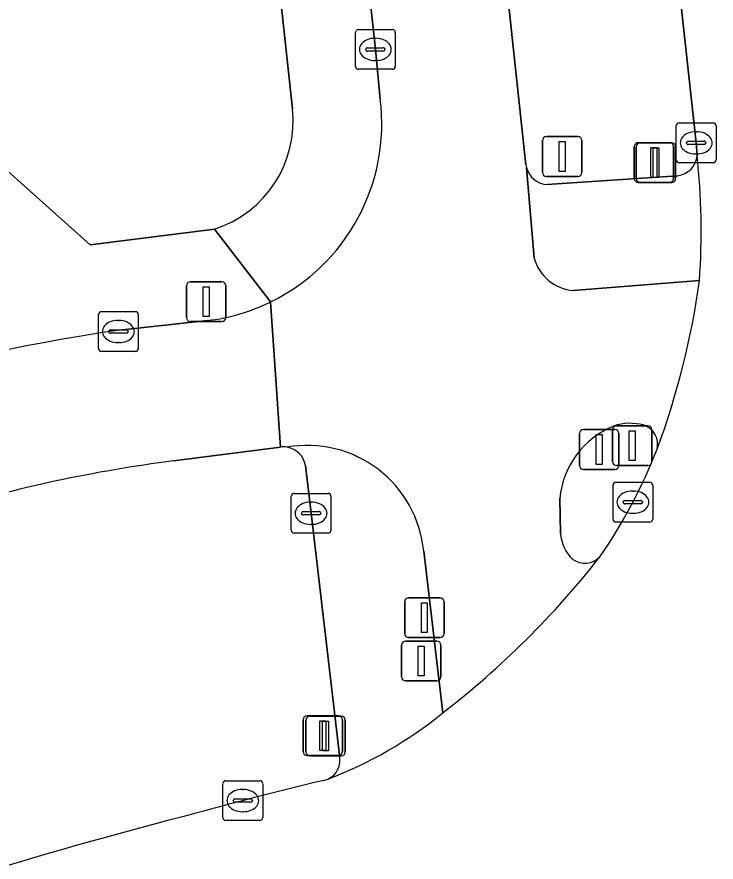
# Model space of a CAD drawing. Extents: x 160023 to 161302, y 384750 to 385707.
# Drawn here: x 161244.01 to 161261.6, y 384896.14 to 384917.4 of the extents above; entities that cross this region are included whole.
import ezdxf

# ---------------------------------------------------------------- set-up
doc = ezdxf.new("R2010")
doc.units = 0
for name, color, linetype in [('IMGEO_Berm_groen', 7, 'Continuous'), ('IMGEO_Drukknoppaal', 7, 'Continuous'), ('IMGEO_Fietspad_gesloten', 7, 'Continuous'), ('IMGEO_Kolk', 7, 'Continuous'), ('IMGEO_Lichtmast', 7, 'Continuous'), ('IMGEO_Rijbaan_regionaal_gesloten', 7, 'Continuous'), ('IMGEO_Verkeersbordpaal', 7, 'Continuous'), ('IMGEO_Verkeerseiland_gesloten', 7, 'Continuous'), ('IMGEO_Verkeersregelinstallatiepaal', 7, 'Continuous'), ('IMGEO_Voetpad_open', 7, 'Continuous')]:
    doc.layers.add(name, color=color, linetype=linetype)

msp = doc.modelspace()

# ---------------------------------------------------------------- linework, layer by layer
at = {"layer": 'IMGEO_Berm_groen'}
for points in [[(161261.124, 384913.92), (161261.101, 384914.228), (161259.41, 384929.689), (161257.423, 384948.061), (161255.011, 384970.36), (161252.733, 384991.645)], [(161249.235, 384984.085), (161249.568, 384980.911), (161254.148, 384938.53), (161256.818, 384913.677)], [(161250.942, 384915.082), (161249.124, 384931.872)], [(161244.129, 384924.974), (161238.382, 384918.346), (161245.858, 384911.666), (161248.981, 384912.062)], [(161257.354, 384913.182), (161260.63, 384913.401)], [(161250.647, 384906.579), (161247.951, 384906.231)], [(161252.125, 384898.83), (161251.413, 384904.915), (161251.269, 384906.117)]]:
    msp.add_lwpolyline(points, dxfattribs=at)
for centre, radius, start, end in [((161248.119, 384914.768), 2.84, 287.6605, 6.3452), ((161260.568, 384913.955), 0.557, 276.3978, 356.4296), ((161257.282, 384913.731), 0.467, 186.6113, 196.0086), ((161257.381, 384913.748), 0.567, 194.9695, 267.283), ((161250.72, 384906.063), 0.521, 79.8905, 98.0135), ((161250.721, 384906.028), 0.555, 9.2205, 80.6545), ((161252.539, 384870.461), 36.063, 97.3092, 106.8376), ((161251.619, 384898.706), 0.521, 294.0393, 13.751), ((161274.106, 384804.015), 96.803, 103.3612, 105.3297), ((161251.589, 384898.792), 0.612, 283.9201, 293.3113), ((161285.475, 384754.964), 147.128, 104.54954, 108.91553)]:
    msp.add_arc(centre, radius, start, end, dxfattribs=at)
at = {"layer": 'IMGEO_Drukknoppaal'}
for p, q in [((161258.265, 384907.018), (161259.055, 384907.018)), ((161259.055, 384907.018), (161258.265, 384907.018)), ((161258.165, 384906.118), (161258.165, 384906.918)), ((161258.165, 384906.918), (161258.165, 384906.118)), ((161259.155, 384906.918), (161259.155, 384906.118)), ((161259.155, 384906.118), (161259.155, 384906.918)), ((161259.055, 384906.018), (161258.265, 384906.018)), ((161258.265, 384906.018), (161259.055, 384906.018)), ((161253.867, 384902.791), (161254.657, 384902.791)), ((161254.657, 384902.791), (161253.867, 384902.791)), ((161253.767, 384901.891), (161253.767, 384902.691)), ((161253.767, 384902.691), (161253.767, 384901.891)), ((161254.757, 384902.691), (161254.757, 384901.891)), ((161254.757, 384901.891), (161254.757, 384902.691)), ((161254.657, 384901.791), (161253.867, 384901.791)), ((161253.867, 384901.791), (161254.657, 384901.791))]:
    msp.add_line(p, q, dxfattribs=at)
for points in [[(161258.585, 384906.893), (161258.735, 384906.893), (161258.735, 384906.143), (161258.585, 384906.143), (161258.585, 384906.893)], [(161254.187, 384902.666), (161254.337, 384902.666), (161254.337, 384901.916), (161254.187, 384901.916), (161254.187, 384902.666)]]:
    msp.add_lwpolyline(points, dxfattribs=at)
for centre, start, end in [((161258.265, 384906.918), 90, 180), ((161258.265, 384906.918), 90, 180), ((161259.055, 384906.918), 0, 90), ((161259.055, 384906.918), 360, 90), ((161258.265, 384906.118), 180, 270), ((161258.265, 384906.118), 180, 270), ((161259.055, 384906.118), 270, 0), ((161259.055, 384906.118), 270, 0), ((161253.867, 384902.691), 90, 180), ((161253.867, 384902.691), 90, 180), ((161254.657, 384902.691), 0, 90), ((161254.657, 384902.691), 360, 90), ((161253.867, 384901.891), 180, 270), ((161253.867, 384901.891), 180, 270), ((161254.657, 384901.891), 270, 0), ((161254.657, 384901.891), 270, 0)]:
    msp.add_arc(centre, 0.1, start, end, dxfattribs=at)
at = {"layer": 'IMGEO_Fietspad_gesloten'}
for points in [[(161245.592, 384985.791), (161246.077, 384980.82), (161251.473, 384930.978), (161253.03, 384916.578), (161253.153, 384915.329)], [(161256.818, 384913.677), (161254.148, 384938.53)], [(161257.025, 384911.337), (161256.833, 384913.602)], [(161261.183, 384910.764), (161258.007, 384910.517)], [(161247.951, 384906.231), (161250.647, 384906.579), (161250.389, 384910.227)], [(161250.389, 384910.227), (161250.647, 384906.579)], [(161248.806, 384909.762), (161246.59, 384909.52)], [(161257.689, 384904.405), (161257.669, 384905.283)], [(161254.245, 384903.959), (161254.727, 384899.896)]]:
    msp.add_lwpolyline(points, dxfattribs=at)
for centre, radius, start, end in [((161248.217, 384914.703), 4.975, 295.8822, 7.2247), ((161257.282, 384913.731), 0.467, 186.6113, 196.0086), ((161258.097, 384911.622), 1.109, 194.9066, 265.3676), ((161241.419, 384913.485), 19.951, 339.5822, 352.1609), ((161248.223, 384914.672), 4.945, 276.7661, 295.9738), ((161253.669, 384860.857), 49.175, 98.2766, 116.3077), ((161259.842, 384905.082), 2.182, 112.0437, 174.7213), ((161259.441, 384905.919), 1.258, 73.8846, 109.4014), ((161259.624, 384906.648), 0.508, 346.0237, 70.8499), ((161250.72, 384906.063), 0.521, 79.8905, 98.0135), ((161251.32, 384903.683), 2.938, 5.3938, 99.9852), ((161252.539, 384870.461), 36.063, 97.3092, 106.8376), ((161258.676, 384904.475), 0.99, 184.0518, 226.5798), ((161240.827, 384917.843), 22.701, 307.7584, 321.8487), ((161258.299, 384904.192), 0.531, 235.1699, 315.5521)]:
    msp.add_arc(centre, radius, start, end, dxfattribs=at)
at = {"layer": 'IMGEO_Kolk'}
for p, q in [((161252.529, 384916.152), (161252.529, 384917.004)), ((161252.604, 384917.078), (161253.456, 384917.078)), ((161253.53, 384917.004), (161253.53, 384916.152)), ((161253.017, 384916.858), (161253.042, 384916.858)), ((161252.788, 384916.572), (161252.788, 384916.584)), ((161252.831, 384916.621), (161253.229, 384916.621)), ((161253.272, 384916.584), (161253.272, 384916.572)), ((161253.226, 384916.535), (161252.828, 384916.535)), ((161253.04, 384916.298), (161253.015, 384916.298)), ((161253.456, 384916.078), (161252.604, 384916.078)), ((161260.6, 384913.802), (161260.6, 384914.654)), ((161260.675, 384914.728), (161261.527, 384914.728)), ((161261.601, 384914.654), (161261.601, 384913.802)), ((161261.088, 384914.508), (161261.113, 384914.508)), ((161260.859, 384914.222), (161260.859, 384914.234)), ((161260.902, 384914.271), (161261.3, 384914.271)), ((161261.343, 384914.234), (161261.343, 384914.222)), ((161261.297, 384914.185), (161260.899, 384914.185)), ((161261.111, 384913.948), (161261.086, 384913.948)), ((161261.527, 384913.728), (161260.675, 384913.728)), ((161246.14, 384909.985), (161246.992, 384909.985)), ((161246.065, 384909.059), (161246.065, 384909.911)), ((161246.553, 384909.765), (161246.578, 384909.765)), ((161247.066, 384909.911), (161247.066, 384909.059)), ((161246.367, 384909.528), (161246.765, 384909.528)), ((161246.324, 384909.479), (161246.324, 384909.491)), ((161246.762, 384909.442), (161246.364, 384909.442)), ((161246.808, 384909.491), (161246.808, 384909.479)), ((161246.576, 384909.205), (161246.551, 384909.205)), ((161246.992, 384908.985), (161246.14, 384908.985)), ((161259.008, 384904.767), (161259.008, 384905.619)), ((161259.083, 384905.693), (161259.935, 384905.693)), ((161260.009, 384905.619), (161260.009, 384904.767)), ((161250.912, 384904.489), (161250.912, 384905.341)), ((161250.987, 384905.415), (161251.839, 384905.415)), ((161251.913, 384905.341), (161251.913, 384904.489)), ((161259.496, 384905.473), (161259.521, 384905.473)), ((161251.4, 384905.195), (161251.425, 384905.195)), ((161259.267, 384905.187), (161259.267, 384905.199)), ((161259.705, 384905.15), (161259.307, 384905.15)), ((161259.31, 384905.236), (161259.708, 384905.236)), ((161259.751, 384905.199), (161259.751, 384905.187)), ((161251.171, 384904.909), (161251.171, 384904.921)), ((161251.609, 384904.872), (161251.211, 384904.872)), ((161251.214, 384904.958), (161251.612, 384904.958)), ((161251.655, 384904.921), (161251.655, 384904.909)), ((161259.519, 384904.913), (161259.494, 384904.913)), ((161251.423, 384904.635), (161251.398, 384904.635)), ((161259.935, 384904.693), (161259.083, 384904.693)), ((161251.839, 384904.415), (161250.987, 384904.415)), ((161249.195, 384897.264), (161249.195, 384898.116)), ((161249.27, 384898.19), (161250.122, 384898.19)), ((161250.196, 384898.116), (161250.196, 384897.264)), ((161249.683, 384897.97), (161249.708, 384897.97)), ((161249.454, 384897.684), (161249.454, 384897.696)), ((161249.892, 384897.647), (161249.494, 384897.647)), ((161249.497, 384897.733), (161249.895, 384897.733)), ((161249.938, 384897.696), (161249.938, 384897.684)), ((161249.706, 384897.41), (161249.681, 384897.41)), ((161250.122, 384897.19), (161249.27, 384897.19))]:
    msp.add_line(p, q, dxfattribs=at)
for points in [[(161252.529, 384916.152), (161252.529, 384917.004)], [(161252.604, 384917.078), (161253.456, 384917.078)], [(161253.53, 384917.004), (161253.53, 384916.152)], [(161253.456, 384916.078), (161252.604, 384916.078)], [(161260.6, 384913.802), (161260.6, 384914.654)], [(161260.675, 384914.728), (161261.527, 384914.728)], [(161261.601, 384914.654), (161261.601, 384913.802)], [(161261.527, 384913.728), (161260.675, 384913.728)], [(161246.14, 384909.985), (161246.992, 384909.985)], [(161246.065, 384909.059), (161246.065, 384909.911)], [(161247.066, 384909.911), (161247.066, 384909.059)], [(161246.992, 384908.985), (161246.14, 384908.985)], [(161259.008, 384904.767), (161259.008, 384905.619)], [(161259.083, 384905.693), (161259.935, 384905.693)], [(161260.009, 384905.619), (161260.009, 384904.767)], [(161250.912, 384904.489), (161250.912, 384905.341)], [(161250.987, 384905.415), (161251.839, 384905.415)], [(161251.913, 384905.341), (161251.913, 384904.489)], [(161259.935, 384904.693), (161259.083, 384904.693)], [(161251.839, 384904.415), (161250.987, 384904.415)], [(161249.195, 384897.264), (161249.195, 384898.116)], [(161249.27, 384898.19), (161250.122, 384898.19)], [(161250.196, 384898.116), (161250.196, 384897.264)], [(161250.122, 384897.19), (161249.27, 384897.19)]]:
    msp.add_lwpolyline(points, dxfattribs=at)
for centre, radius, start, end in [((161252.606, 384917.002), 0.0765, 91.552, 178.448), ((161252.606, 384917.002), 0.0765, 91.552, 178.448), ((161253.454, 384917.002), 0.0765, 1.552, 88.448), ((161253.454, 384917.002), 0.0765, 1.552, 88.448), ((161252.828, 384916.581), 0.0403, 85.8775, 175.7526), ((161252.825, 384916.571), 0.0366, 178.938, 274.7102), ((161253.229, 384916.578), 0.043, 264.8664, 352.4533), ((161253.233, 384916.583), 0.0386, 1.7309, 96.639), ((161252.606, 384916.154), 0.0765, 181.552, 268.448), ((161252.606, 384916.154), 0.0765, 181.552, 268.448), ((161253.454, 384916.154), 0.0765, 271.552, 358.448), ((161253.454, 384916.154), 0.0765, 271.552, 358.448), ((161260.677, 384914.652), 0.0765, 91.552, 178.448), ((161260.677, 384914.652), 0.0765, 91.552, 178.448), ((161261.525, 384914.652), 0.0765, 1.552, 88.448), ((161261.525, 384914.652), 0.0765, 1.552, 88.448), ((161260.899, 384914.231), 0.0403, 85.8775, 175.7526), ((161260.896, 384914.221), 0.0366, 178.938, 274.7102), ((161261.3, 384914.228), 0.043, 264.8664, 352.4533), ((161261.304, 384914.233), 0.0386, 1.7309, 96.639), ((161260.677, 384913.804), 0.0765, 181.552, 268.448), ((161260.677, 384913.804), 0.0765, 181.552, 268.448), ((161261.525, 384913.804), 0.0765, 271.552, 358.448), ((161261.525, 384913.804), 0.0765, 271.552, 358.448), ((161246.142, 384909.909), 0.0765, 91.552, 178.448), ((161246.142, 384909.909), 0.0765, 91.552, 178.448), ((161246.99, 384909.909), 0.0765, 1.552, 88.448), ((161246.99, 384909.909), 0.0765, 1.552, 88.448), ((161246.364, 384909.488), 0.0403, 85.8775, 175.7526), ((161246.769, 384909.49), 0.0386, 1.7309, 96.639), ((161246.361, 384909.478), 0.0366, 178.938, 274.7102), ((161246.765, 384909.485), 0.043, 264.8664, 352.4533), ((161246.142, 384909.061), 0.0765, 181.552, 268.448), ((161246.142, 384909.061), 0.0765, 181.552, 268.448), ((161246.99, 384909.061), 0.0765, 271.552, 358.448), ((161246.99, 384909.061), 0.0765, 271.552, 358.448), ((161259.085, 384905.617), 0.0765, 91.552, 178.448), ((161259.085, 384905.617), 0.0765, 91.552, 178.448), ((161259.933, 384905.617), 0.0765, 1.552, 88.448), ((161259.933, 384905.617), 0.0765, 1.552, 88.448), ((161250.989, 384905.339), 0.0765, 91.552, 178.448), ((161250.989, 384905.339), 0.0765, 91.552, 178.448), ((161251.837, 384905.339), 0.0765, 1.552, 88.448), ((161251.837, 384905.339), 0.0765, 1.552, 88.448), ((161259.307, 384905.196), 0.0403, 85.8775, 175.7526), ((161259.304, 384905.186), 0.0366, 178.938, 274.7102), ((161259.708, 384905.193), 0.043, 264.8664, 352.4533), ((161259.712, 384905.198), 0.0386, 1.7309, 96.639), ((161251.211, 384904.918), 0.0403, 85.8775, 175.7526), ((161251.208, 384904.908), 0.0366, 178.938, 274.7102), ((161251.612, 384904.915), 0.043, 264.8664, 352.4533), ((161251.616, 384904.92), 0.0386, 1.7309, 96.639), ((161259.085, 384904.769), 0.0765, 181.552, 268.448), ((161259.085, 384904.769), 0.0765, 181.552, 268.448), ((161259.933, 384904.769), 0.0765, 271.552, 358.448), ((161259.933, 384904.769), 0.0765, 271.552, 358.448), ((161250.989, 384904.491), 0.0765, 181.552, 268.448), ((161250.989, 384904.491), 0.0765, 181.552, 268.448), ((161251.837, 384904.491), 0.0765, 271.552, 358.448), ((161251.837, 384904.491), 0.0765, 271.552, 358.448), ((161249.272, 384898.114), 0.0765, 91.552, 178.448), ((161249.272, 384898.114), 0.0765, 91.552, 178.448), ((161250.12, 384898.114), 0.0765, 1.552, 88.448), ((161250.12, 384898.114), 0.0765, 1.552, 88.448), ((161249.494, 384897.693), 0.0403, 85.8775, 175.7526), ((161249.491, 384897.683), 0.0366, 178.938, 274.7102), ((161249.895, 384897.69), 0.043, 264.8664, 352.4533), ((161249.899, 384897.695), 0.0386, 1.7309, 96.639), ((161249.272, 384897.266), 0.0765, 181.552, 268.448), ((161249.272, 384897.266), 0.0765, 181.552, 268.448), ((161250.12, 384897.266), 0.0765, 271.552, 358.448), ((161250.12, 384897.266), 0.0765, 271.552, 358.448)]:
    msp.add_arc(centre, radius, start, end, dxfattribs=at)
for centre, major_axis, ratio, start_param, end_param in [((161253.016, 384916.578), (-0.387, 0.002), 0.722429, 4.712389, 7.853982), ((161253.041, 384916.578), (-0.39, 0.002), 0.717154, 1.570796, 4.712389), ((161261.087, 384914.228), (-0.387, 0.002), 0.722429, 4.712389, 7.853982), ((161261.112, 384914.228), (-0.39, 0.002), 0.717154, 1.570796, 4.712389), ((161246.552, 384909.485), (-0.387, 0.002), 0.722429, 4.712389, 7.853982), ((161246.577, 384909.485), (-0.39, 0.002), 0.717154, 1.570796, 4.712389), ((161259.495, 384905.193), (-0.387, 0.002), 0.722429, 4.712389, 7.853982), ((161259.52, 384905.193), (-0.39, 0.002), 0.717154, 1.570796, 4.712389), ((161251.399, 384904.915), (-0.387, 0.002), 0.722429, 4.712389, 7.853982), ((161251.424, 384904.915), (-0.39, 0.002), 0.717154, 1.570796, 4.712389), ((161249.682, 384897.69), (-0.387, 0.002), 0.722429, 4.712389, 7.853982), ((161249.707, 384897.69), (-0.39, 0.002), 0.717154, 1.570796, 4.712389)]:
    msp.add_ellipse(centre, major_axis=major_axis, ratio=ratio, start_param=start_param, end_param=end_param, dxfattribs=at)
at = {"layer": 'IMGEO_Lichtmast'}
for p, q in [((161259.694, 384914.231), (161260.484, 384914.231)), ((161260.484, 384914.231), (161259.694, 384914.231)), ((161259.594, 384913.331), (161259.594, 384914.131)), ((161259.594, 384914.131), (161259.594, 384913.331)), ((161260.584, 384914.131), (161260.584, 384913.331)), ((161260.584, 384913.331), (161260.584, 384914.131)), ((161260.484, 384913.231), (161259.694, 384913.231)), ((161259.694, 384913.231), (161260.484, 384913.231)), ((161248.277, 384909.834), (161248.277, 384910.634)), ((161248.277, 384910.634), (161248.277, 384909.834)), ((161248.377, 384910.734), (161249.167, 384910.734)), ((161249.167, 384910.734), (161248.377, 384910.734)), ((161249.267, 384910.634), (161249.267, 384909.834)), ((161249.267, 384909.834), (161249.267, 384910.634)), ((161249.167, 384909.734), (161248.377, 384909.734)), ((161248.377, 384909.734), (161249.167, 384909.734)), ((161251.383, 384899.814), (161252.173, 384899.814)), ((161252.173, 384899.814), (161251.383, 384899.814)), ((161251.283, 384898.914), (161251.283, 384899.714)), ((161251.283, 384899.714), (161251.283, 384898.914)), ((161252.273, 384899.714), (161252.273, 384898.914)), ((161252.273, 384898.914), (161252.273, 384899.714)), ((161252.173, 384898.814), (161251.383, 384898.814)), ((161251.383, 384898.814), (161252.173, 384898.814))]:
    msp.add_line(p, q, dxfattribs=at)
for points in [[(161260.014, 384914.106), (161260.164, 384914.106), (161260.164, 384913.356), (161260.014, 384913.356), (161260.014, 384914.106)], [(161248.697, 384910.609), (161248.847, 384910.609), (161248.847, 384909.859), (161248.697, 384909.859), (161248.697, 384910.609)], [(161251.703, 384899.689), (161251.853, 384899.689), (161251.853, 384898.939), (161251.703, 384898.939), (161251.703, 384899.689)]]:
    msp.add_lwpolyline(points, dxfattribs=at)
for centre, start, end in [((161259.694, 384914.131), 90, 180), ((161259.694, 384914.131), 90, 180), ((161260.484, 384914.131), 0, 90), ((161260.484, 384914.131), 360, 90), ((161259.694, 384913.331), 180, 270), ((161259.694, 384913.331), 180, 270), ((161260.484, 384913.331), 270, 0), ((161260.484, 384913.331), 270, 0), ((161248.377, 384910.634), 90, 180), ((161248.377, 384910.634), 90, 180), ((161249.167, 384910.634), 0, 90), ((161249.167, 384910.634), 360, 90), ((161248.377, 384909.834), 180, 270), ((161248.377, 384909.834), 180, 270), ((161249.167, 384909.834), 270, 0), ((161249.167, 384909.834), 270, 0), ((161251.383, 384899.714), 90, 180), ((161251.383, 384899.714), 90, 180), ((161252.173, 384899.714), 0, 90), ((161252.173, 384899.714), 360, 90), ((161251.383, 384898.914), 180, 270), ((161251.383, 384898.914), 180, 270), ((161252.173, 384898.914), 270, 0), ((161252.173, 384898.914), 270, 0)]:
    msp.add_arc(centre, 0.1, start, end, dxfattribs=at)
at = {"layer": 'IMGEO_Rijbaan_regionaal_gesloten'}
msp.add_lwpolyline([(161252.606, 384992.853), (161252.733, 384991.645), (161255.011, 384970.36), (161257.423, 384948.061), (161259.41, 384929.689), (161261.101, 384914.228), (161261.124, 384913.92)], dxfattribs=at)
for centre, radius, start, end in [((161242.918, 384912.001), 18.307, 356.1254, 6.0166), ((161241.419, 384913.485), 19.951, 339.5822, 352.1609), ((161247.858, 384911.307), 13.158, 325.3194, 338.6897), ((161240.827, 384917.843), 22.701, 307.7584, 321.8487), ((161248.106, 384908.056), 10.508, 290.7636, 309.058), ((161274.106, 384804.015), 96.803, 103.3612, 105.3297), ((161251.589, 384898.792), 0.612, 283.9201, 293.3113), ((161285.475, 384754.964), 147.128, 104.54954, 108.91553)]:
    msp.add_arc(centre, radius, start, end, dxfattribs=at)
at = {"layer": 'IMGEO_Verkeersbordpaal'}
for p, q in [((161257.234, 384913.485), (161257.234, 384914.285)), ((161257.234, 384914.285), (161257.234, 384913.485)), ((161257.334, 384914.385), (161258.124, 384914.385)), ((161258.124, 384914.385), (161257.334, 384914.385)), ((161258.224, 384914.285), (161258.224, 384913.485)), ((161258.224, 384913.485), (161258.224, 384914.285)), ((161258.124, 384913.385), (161257.334, 384913.385)), ((161257.334, 384913.385), (161258.124, 384913.385))]:
    msp.add_line(p, q, dxfattribs=at)
msp.add_lwpolyline([(161257.654, 384914.26), (161257.804, 384914.26), (161257.804, 384913.51), (161257.654, 384913.51), (161257.654, 384914.26)], dxfattribs=at)
for centre, start, end in [((161257.334, 384914.285), 90, 180), ((161257.334, 384914.285), 90, 180), ((161258.124, 384914.285), 0, 90), ((161258.124, 384914.285), 360, 90), ((161257.334, 384913.485), 180, 270), ((161257.334, 384913.485), 180, 270), ((161258.124, 384913.485), 270, 0), ((161258.124, 384913.485), 270, 0)]:
    msp.add_arc(centre, 0.1, start, end, dxfattribs=at)
at = {"layer": 'IMGEO_Verkeerseiland_gesloten'}
msp.add_lwpolyline([(161257.669, 384905.283), (161257.689, 384904.405)], dxfattribs=at)
for centre, radius, start, end in [((161259.842, 384905.082), 2.182, 112.0437, 174.7213), ((161259.441, 384905.919), 1.258, 73.8846, 109.4014), ((161259.624, 384906.648), 0.508, 346.0237, 70.8499), ((161247.858, 384911.307), 13.158, 325.3194, 338.6897), ((161258.676, 384904.475), 0.99, 184.0518, 226.5798), ((161258.299, 384904.192), 0.531, 235.1699, 315.5521)]:
    msp.add_arc(centre, radius, start, end, dxfattribs=at)
at = {"layer": 'IMGEO_Verkeersregelinstallatiepaal'}
for p, q in [((161259.641, 384914.233), (161260.431, 384914.233)), ((161260.431, 384914.233), (161259.641, 384914.233)), ((161259.541, 384913.333), (161259.541, 384914.133)), ((161259.541, 384914.133), (161259.541, 384913.333)), ((161260.531, 384914.133), (161260.531, 384913.333)), ((161260.531, 384913.333), (161260.531, 384914.133)), ((161260.431, 384913.233), (161259.641, 384913.233)), ((161259.641, 384913.233), (161260.431, 384913.233)), ((161258.998, 384906.214), (161258.998, 384907.014)), ((161258.998, 384907.014), (161258.998, 384906.214)), ((161259.098, 384907.114), (161259.888, 384907.114)), ((161259.888, 384907.114), (161259.098, 384907.114)), ((161259.988, 384907.014), (161259.988, 384906.214)), ((161259.988, 384906.214), (161259.988, 384907.014)), ((161259.888, 384906.114), (161259.098, 384906.114)), ((161259.098, 384906.114), (161259.888, 384906.114)), ((161253.789, 384901.701), (161254.579, 384901.701)), ((161254.579, 384901.701), (161253.789, 384901.701)), ((161253.689, 384900.801), (161253.689, 384901.601)), ((161253.689, 384901.601), (161253.689, 384900.801)), ((161254.679, 384901.601), (161254.679, 384900.801)), ((161254.679, 384900.801), (161254.679, 384901.601)), ((161254.579, 384900.701), (161253.789, 384900.701)), ((161253.789, 384900.701), (161254.579, 384900.701)), ((161251.312, 384899.824), (161252.102, 384899.824)), ((161252.102, 384899.824), (161251.312, 384899.824)), ((161251.212, 384898.924), (161251.212, 384899.724)), ((161251.212, 384899.724), (161251.212, 384898.924)), ((161252.202, 384899.724), (161252.202, 384898.924)), ((161252.202, 384898.924), (161252.202, 384899.724)), ((161252.102, 384898.824), (161251.312, 384898.824)), ((161251.312, 384898.824), (161252.102, 384898.824))]:
    msp.add_line(p, q, dxfattribs=at)
for points in [[(161259.961, 384914.108), (161260.111, 384914.108), (161260.111, 384913.358), (161259.961, 384913.358), (161259.961, 384914.108)], [(161259.418, 384906.989), (161259.568, 384906.989), (161259.568, 384906.239), (161259.418, 384906.239), (161259.418, 384906.989)], [(161254.109, 384901.576), (161254.259, 384901.576), (161254.259, 384900.826), (161254.109, 384900.826), (161254.109, 384901.576)], [(161251.632, 384899.699), (161251.782, 384899.699), (161251.782, 384898.949), (161251.632, 384898.949), (161251.632, 384899.699)]]:
    msp.add_lwpolyline(points, dxfattribs=at)
for centre, start, end in [((161259.641, 384914.133), 90, 180), ((161259.641, 384914.133), 90, 180), ((161260.431, 384914.133), 0, 90), ((161260.431, 384914.133), 360, 90), ((161259.641, 384913.333), 180, 270), ((161259.641, 384913.333), 180, 270), ((161260.431, 384913.333), 270, 0), ((161260.431, 384913.333), 270, 0), ((161259.098, 384907.014), 90, 180), ((161259.098, 384907.014), 90, 180), ((161259.888, 384907.014), 0, 90), ((161259.888, 384907.014), 360, 90), ((161259.098, 384906.214), 180, 270), ((161259.098, 384906.214), 180, 270), ((161259.888, 384906.214), 270, 0), ((161259.888, 384906.214), 270, 0), ((161253.789, 384901.601), 90, 180), ((161253.789, 384901.601), 90, 180), ((161254.579, 384901.601), 0, 90), ((161254.579, 384901.601), 360, 90), ((161253.789, 384900.801), 180, 270), ((161253.789, 384900.801), 180, 270), ((161254.579, 384900.801), 270, 0), ((161254.579, 384900.801), 270, 0), ((161251.312, 384899.724), 90, 180), ((161251.312, 384899.724), 90, 180), ((161252.102, 384899.724), 0, 90), ((161252.102, 384899.724), 360, 90), ((161251.312, 384898.924), 180, 270), ((161251.312, 384898.924), 180, 270), ((161252.102, 384898.924), 270, 0), ((161252.102, 384898.924), 270, 0)]:
    msp.add_arc(centre, 0.1, start, end, dxfattribs=at)
at = {"layer": 'IMGEO_Voetpad_open'}
for points in [[(161253.153, 384915.329), (161253.03, 384916.578), (161251.473, 384930.978), (161246.077, 384980.82), (161245.592, 384985.791)], [(161249.124, 384931.872), (161250.942, 384915.082)], [(161250.389, 384910.227), (161248.981, 384912.062), (161245.858, 384911.666), (161238.382, 384918.346), (161244.129, 384924.974)], [(161256.833, 384913.602), (161257.025, 384911.337)], [(161260.63, 384913.401), (161257.354, 384913.182)], [(161248.981, 384912.062), (161250.389, 384910.227)], [(161258.007, 384910.517), (161261.183, 384910.764)], [(161246.59, 384909.52), (161248.806, 384909.762)], [(161251.269, 384906.117), (161251.413, 384904.915), (161252.125, 384898.83)], [(161254.727, 384899.896), (161254.245, 384903.959)]]:
    msp.add_lwpolyline(points, dxfattribs=at)
for centre, radius, start, end in [((161248.217, 384914.703), 4.975, 295.8822, 7.2247), ((161248.119, 384914.768), 2.84, 287.6605, 6.3452), ((161260.568, 384913.955), 0.557, 276.3978, 356.4296), ((161242.918, 384912.001), 18.307, 356.1254, 6.0166), ((161257.381, 384913.748), 0.567, 194.9695, 267.283), ((161258.097, 384911.622), 1.109, 194.9066, 265.3676), ((161248.223, 384914.672), 4.945, 276.7661, 295.9738), ((161253.669, 384860.857), 49.175, 98.2766, 116.3077), ((161251.32, 384903.683), 2.938, 5.3938, 99.9852), ((161250.721, 384906.028), 0.555, 9.2205, 80.6545), ((161248.106, 384908.056), 10.508, 290.7636, 309.058), ((161251.619, 384898.706), 0.521, 294.0393, 13.751)]:
    msp.add_arc(centre, radius, start, end, dxfattribs=at)

doc.saveas('drawing.dxf')
